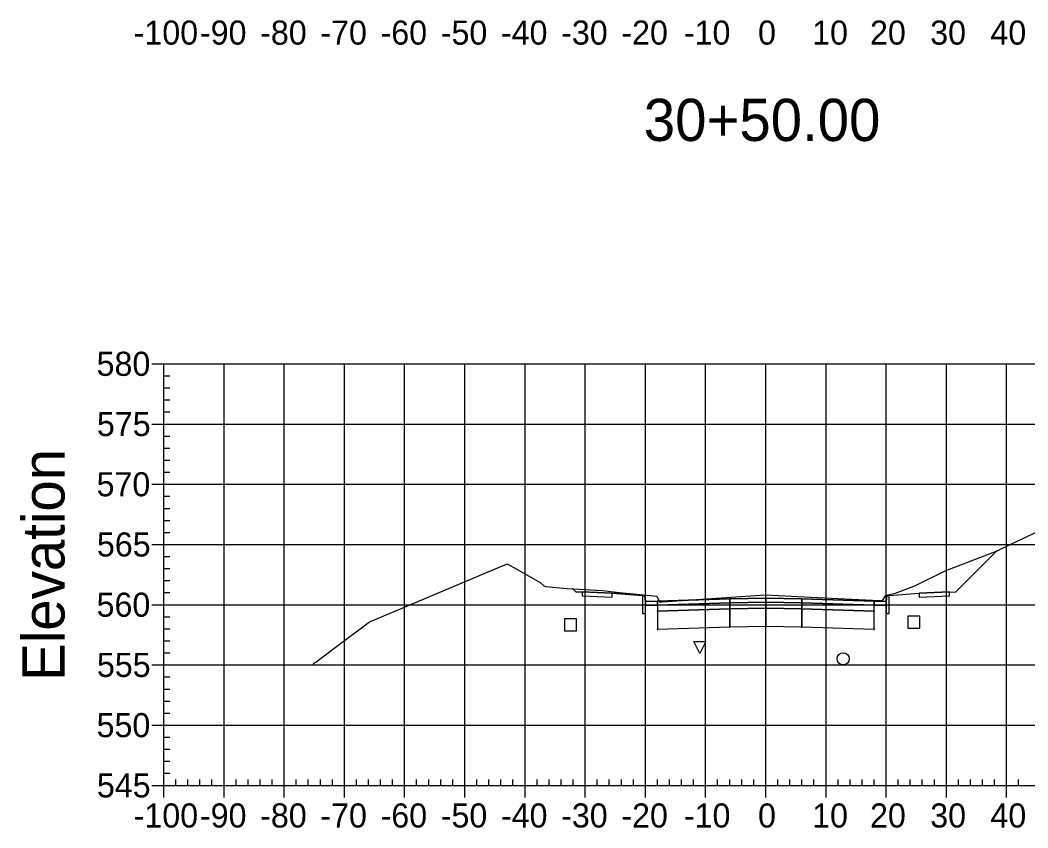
# Model space of a CAD drawing. Extents: x 704834 to 709892, y 372981 to 377533.
# Drawn here: x 708556 to 708723.4, y 376453.8 to 376587.9 of the extents above; entities that cross this region are included whole.
import ezdxf

# ---------------------------------------------------------------- set-up
doc = ezdxf.new("R2010")
doc.units = 0
for name, color, linetype in [('1', 7, 'Continuous'), ('10', 7, 'Continuous'), ('13', 7, 'Continuous'), ('14', 7, 'Continuous'), ('4', 7, 'Continuous'), ('57', 7, 'Continuous'), ('60', 7, 'Continuous'), ('Default_Xsect', 7, 'Continuous'), ('Existing', 7, 'Continuous')]:
    doc.layers.add(name, color=color, linetype=linetype)

msp = doc.modelspace()

# ---------------------------------------------------------------- linework, layer by layer
for points in [[(708711.41, 376492.91), (708718.24, 376499.73)], [(708648.41, 376492.91), (708647.87, 376493.46)], [(708649.41, 376492.95), (708648.41, 376492.91)], [(708659.41, 376492.35), (708654.41, 376492.75)], [(708700.41, 376492.35), (708705.41, 376492.75)], [(708710.41, 376492.95), (708711.41, 376492.91)]]:
    msp.add_lwpolyline(points)
for points in [[(708654.41, 376492.75), (708649.41, 376492.95), (708649.41, 376492.28), (708654.41, 376492.08)], [(708659.91, 376491.35), (708659.83, 376492.35), (708659.41, 376492.35), (708659.41, 376489.35), (708659.91, 376489.35)], [(708699.91, 376489.35), (708700.41, 376489.35), (708700.41, 376492.35), (708700, 376492.35), (708699.91, 376491.35)], [(708705.41, 376492.08), (708710.41, 376492.28), (708710.41, 376492.95), (708705.41, 376492.75)], [(708661.91, 376491.43), (708659.91, 376491.35), (708659.91, 376490.68), (708661.91, 376490.76)], [(708673.91, 376491.79), (708661.91, 376491.43), (708661.91, 376490.76), (708673.91, 376491.12)], [(708673.91, 376491.12), (708661.91, 376490.76), (708661.91, 376489.76), (708673.91, 376490.12)], [(708673.86, 376491.07), (708673.96, 376491.07), (708673.96, 376491.17), (708673.86, 376491.17)], [(708679.91, 376491.91), (708673.91, 376491.79), (708673.91, 376491.12), (708679.91, 376491.24)], [(708679.91, 376491.24), (708673.91, 376491.12), (708673.91, 376490.12), (708679.91, 376490.24)], [(708679.86, 376491.19), (708679.96, 376491.19), (708679.96, 376491.29), (708679.86, 376491.29)], [(708679.91, 376491.24), (708685.91, 376491.12), (708685.91, 376491.79), (708679.91, 376491.91)], [(708679.91, 376490.24), (708685.91, 376490.12), (708685.91, 376491.12), (708679.91, 376491.24)], [(708685.86, 376491.07), (708685.96, 376491.07), (708685.96, 376491.17), (708685.86, 376491.17)], [(708685.91, 376491.12), (708697.91, 376490.76), (708697.91, 376491.43), (708685.91, 376491.79)], [(708685.91, 376490.12), (708697.91, 376489.76), (708697.91, 376490.76), (708685.91, 376491.12)], [(708697.91, 376490.76), (708699.91, 376490.68), (708699.91, 376491.35), (708697.91, 376491.43)], [(708661.86, 376489.71), (708661.96, 376489.71), (708661.96, 376489.81), (708661.86, 376489.81)], [(708673.91, 376490.12), (708661.91, 376489.76), (708661.91, 376486.76), (708673.91, 376487.12)], [(708673.86, 376490.07), (708673.96, 376490.07), (708673.96, 376490.17), (708673.86, 376490.17)], [(708679.91, 376490.24), (708673.91, 376490.12), (708673.91, 376487.12), (708679.91, 376487.24)], [(708679.86, 376490.19), (708679.96, 376490.19), (708679.96, 376490.29), (708679.86, 376490.29)], [(708679.91, 376487.24), (708685.91, 376487.12), (708685.91, 376490.12), (708679.91, 376490.24)], [(708685.86, 376490.07), (708685.96, 376490.07), (708685.96, 376490.17), (708685.86, 376490.17)], [(708685.91, 376487.12), (708697.91, 376486.76), (708697.91, 376489.76), (708685.91, 376490.12)], [(708697.86, 376489.71), (708697.96, 376489.71), (708697.96, 376489.81), (708697.86, 376489.81)], [(708661.86, 376486.71), (708661.96, 376486.71), (708661.96, 376486.81), (708661.86, 376486.81)], [(708673.86, 376487.07), (708673.96, 376487.07), (708673.96, 376487.17), (708673.86, 376487.17)], [(708679.86, 376487.19), (708679.96, 376487.19), (708679.96, 376487.29), (708679.86, 376487.29)], [(708685.86, 376487.07), (708685.96, 376487.07), (708685.96, 376487.17), (708685.86, 376487.17)], [(708697.86, 376486.71), (708697.96, 376486.71), (708697.96, 376486.81), (708697.86, 376486.81)]]:
    msp.add_lwpolyline(points, close=True)
at = {"layer": '1'}
msp.add_lwpolyline([(708668.94, 376482.73), (708667.94, 376484.73), (708669.94, 376484.73)], close=True, dxfattribs=at)
at = {"layer": '10'}
msp.add_lwpolyline([(708646.45, 376486.48), (708648.45, 376486.48), (708648.45, 376488.48), (708646.45, 376488.48)], close=True, dxfattribs=at)
at = {"layer": '13'}
msp.add_circle((708692.76, 376481.83), 1, dxfattribs=at)
at = {"layer": '14'}
for points in [[(708718.24, 376499.73), (708718.24, 376499.78), (708718.24, 376499.73), (708718.19, 376499.73), (708718.24, 376499.73), (708718.24, 376499.68), (708718.24, 376499.73), (708718.29, 376499.73)], [(708647.87, 376493.46), (708647.87, 376493.51), (708647.87, 376493.46), (708647.82, 376493.46), (708647.87, 376493.46), (708647.87, 376493.41), (708647.87, 376493.46), (708647.92, 376493.46)], [(708661.91, 376491.43), (708661.91, 376491.48), (708661.91, 376491.43), (708661.86, 376491.43), (708661.91, 376491.43), (708661.91, 376491.38), (708661.91, 376491.43), (708661.96, 376491.43)], [(708679.91, 376491.91), (708679.91, 376491.96), (708679.91, 376491.91), (708679.86, 376491.91), (708679.91, 376491.91), (708679.91, 376491.86), (708679.91, 376491.91), (708679.96, 376491.91)], [(708697.91, 376491.43), (708697.91, 376491.48), (708697.91, 376491.43), (708697.86, 376491.43), (708697.91, 376491.43), (708697.91, 376491.38), (708697.91, 376491.43), (708697.96, 376491.43)]]:
    msp.add_lwpolyline(points, dxfattribs=at)
at = {"layer": '4'}
msp.add_lwpolyline([(708703.48, 376486.9), (708705.48, 376486.9), (708705.48, 376488.9), (708703.48, 376488.9)], close=True, dxfattribs=at)
at = {"layer": '57'}
for p, q in [((708577.91, 376530.82), (708579.91, 376530.82)), ((708579.91, 376530.82), (708779.91, 376530.82)), ((708579.91, 376460.82), (708579.91, 376530.82)), ((708579.91, 376460.82), (708579.91, 376530.82)), ((708589.91, 376460.82), (708589.91, 376530.82)), ((708599.91, 376460.82), (708599.91, 376530.82)), ((708609.91, 376460.82), (708609.91, 376530.82)), ((708619.91, 376460.82), (708619.91, 376530.82)), ((708629.91, 376460.82), (708629.91, 376530.82)), ((708639.91, 376460.82), (708639.91, 376530.82)), ((708649.91, 376460.82), (708649.91, 376530.82)), ((708659.91, 376460.82), (708659.91, 376530.82)), ((708669.91, 376460.82), (708669.91, 376530.82)), ((708679.91, 376460.82), (708679.91, 376530.82)), ((708689.91, 376460.82), (708689.91, 376530.82)), ((708699.91, 376460.82), (708699.91, 376530.82)), ((708709.91, 376460.82), (708709.91, 376530.82)), ((708719.91, 376460.82), (708719.91, 376530.82)), ((708579.91, 376528.82), (708580.91, 376528.82)), ((708579.91, 376526.82), (708580.91, 376526.82)), ((708579.91, 376524.82), (708580.91, 376524.82)), ((708579.91, 376522.82), (708580.91, 376522.82)), ((708577.91, 376520.82), (708579.91, 376520.82)), ((708579.91, 376520.82), (708779.91, 376520.82)), ((708579.91, 376518.82), (708580.91, 376518.82)), ((708579.91, 376516.82), (708580.91, 376516.82)), ((708579.91, 376514.82), (708580.91, 376514.82)), ((708579.91, 376512.82), (708580.91, 376512.82)), ((708577.91, 376510.82), (708579.91, 376510.82)), ((708579.91, 376510.82), (708779.91, 376510.82)), ((708579.91, 376508.82), (708580.91, 376508.82)), ((708579.91, 376506.82), (708580.91, 376506.82)), ((708579.91, 376504.82), (708580.91, 376504.82)), ((708579.91, 376502.82), (708580.91, 376502.82)), ((708577.91, 376500.82), (708579.91, 376500.82)), ((708579.91, 376500.82), (708779.91, 376500.82)), ((708579.91, 376498.82), (708580.91, 376498.82)), ((708579.91, 376496.82), (708580.91, 376496.82)), ((708579.91, 376494.82), (708580.91, 376494.82)), ((708579.91, 376492.82), (708580.91, 376492.82)), ((708577.91, 376490.82), (708579.91, 376490.82)), ((708579.91, 376490.82), (708779.91, 376490.82)), ((708579.91, 376488.82), (708580.91, 376488.82)), ((708579.91, 376486.82), (708580.91, 376486.82)), ((708579.91, 376484.82), (708580.91, 376484.82)), ((708579.91, 376482.82), (708580.91, 376482.82)), ((708577.91, 376480.82), (708579.91, 376480.82)), ((708579.91, 376480.82), (708779.91, 376480.82)), ((708579.91, 376478.82), (708580.91, 376478.82)), ((708579.91, 376476.82), (708580.91, 376476.82)), ((708579.91, 376474.82), (708580.91, 376474.82)), ((708579.91, 376472.82), (708580.91, 376472.82)), ((708577.91, 376470.82), (708579.91, 376470.82)), ((708579.91, 376470.82), (708779.91, 376470.82)), ((708579.91, 376468.82), (708580.91, 376468.82)), ((708579.91, 376466.82), (708580.91, 376466.82)), ((708579.91, 376464.82), (708580.91, 376464.82)), ((708579.91, 376462.82), (708580.91, 376462.82)), ((708577.91, 376460.82), (708579.91, 376460.82)), ((708579.91, 376460.82), (708779.91, 376460.82)), ((708579.91, 376460.82), (708779.91, 376460.82)), ((708579.91, 376458.82), (708579.91, 376460.82)), ((708581.91, 376460.82), (708581.91, 376461.82)), ((708583.91, 376460.82), (708583.91, 376461.82)), ((708585.91, 376460.82), (708585.91, 376461.82)), ((708587.91, 376460.82), (708587.91, 376461.82)), ((708589.91, 376458.82), (708589.91, 376460.82)), ((708591.91, 376460.82), (708591.91, 376461.82)), ((708593.91, 376460.82), (708593.91, 376461.82)), ((708595.91, 376460.82), (708595.91, 376461.82)), ((708597.91, 376460.82), (708597.91, 376461.82)), ((708599.91, 376458.82), (708599.91, 376460.82)), ((708601.91, 376460.82), (708601.91, 376461.82)), ((708603.91, 376460.82), (708603.91, 376461.82)), ((708605.91, 376460.82), (708605.91, 376461.82)), ((708607.91, 376460.82), (708607.91, 376461.82)), ((708609.91, 376458.82), (708609.91, 376460.82)), ((708611.91, 376460.82), (708611.91, 376461.82)), ((708613.91, 376460.82), (708613.91, 376461.82)), ((708615.91, 376460.82), (708615.91, 376461.82)), ((708617.91, 376460.82), (708617.91, 376461.82)), ((708619.91, 376458.82), (708619.91, 376460.82)), ((708621.91, 376460.82), (708621.91, 376461.82)), ((708623.91, 376460.82), (708623.91, 376461.82)), ((708625.91, 376460.82), (708625.91, 376461.82)), ((708627.91, 376460.82), (708627.91, 376461.82)), ((708629.91, 376458.82), (708629.91, 376460.82)), ((708631.91, 376460.82), (708631.91, 376461.82)), ((708633.91, 376460.82), (708633.91, 376461.82)), ((708635.91, 376460.82), (708635.91, 376461.82)), ((708637.91, 376460.82), (708637.91, 376461.82)), ((708639.91, 376458.82), (708639.91, 376460.82)), ((708641.91, 376460.82), (708641.91, 376461.82)), ((708643.91, 376460.82), (708643.91, 376461.82)), ((708645.91, 376460.82), (708645.91, 376461.82)), ((708647.91, 376460.82), (708647.91, 376461.82)), ((708649.91, 376458.82), (708649.91, 376460.82)), ((708651.91, 376460.82), (708651.91, 376461.82)), ((708653.91, 376460.82), (708653.91, 376461.82)), ((708655.91, 376460.82), (708655.91, 376461.82)), ((708657.91, 376460.82), (708657.91, 376461.82)), ((708659.91, 376458.82), (708659.91, 376460.82)), ((708661.91, 376460.82), (708661.91, 376461.82)), ((708663.91, 376460.82), (708663.91, 376461.82)), ((708665.91, 376460.82), (708665.91, 376461.82)), ((708667.91, 376460.82), (708667.91, 376461.82)), ((708669.91, 376458.82), (708669.91, 376460.82)), ((708671.91, 376460.82), (708671.91, 376461.82)), ((708673.91, 376460.82), (708673.91, 376461.82)), ((708675.91, 376460.82), (708675.91, 376461.82)), ((708677.91, 376460.82), (708677.91, 376461.82)), ((708679.91, 376458.82), (708679.91, 376460.82)), ((708681.91, 376460.82), (708681.91, 376461.82)), ((708683.91, 376460.82), (708683.91, 376461.82)), ((708685.91, 376460.82), (708685.91, 376461.82)), ((708687.91, 376460.82), (708687.91, 376461.82)), ((708689.91, 376458.82), (708689.91, 376460.82)), ((708691.91, 376460.82), (708691.91, 376461.82)), ((708693.91, 376460.82), (708693.91, 376461.82)), ((708695.91, 376460.82), (708695.91, 376461.82)), ((708697.91, 376460.82), (708697.91, 376461.82)), ((708699.91, 376458.82), (708699.91, 376460.82)), ((708701.91, 376460.82), (708701.91, 376461.82)), ((708703.91, 376460.82), (708703.91, 376461.82)), ((708705.91, 376460.82), (708705.91, 376461.82)), ((708707.91, 376460.82), (708707.91, 376461.82)), ((708709.91, 376458.82), (708709.91, 376460.82)), ((708711.91, 376460.82), (708711.91, 376461.82)), ((708713.91, 376460.82), (708713.91, 376461.82)), ((708715.91, 376460.82), (708715.91, 376461.82)), ((708717.91, 376460.82), (708717.91, 376461.82)), ((708719.91, 376458.82), (708719.91, 376460.82)), ((708721.91, 376460.82), (708721.91, 376461.82))]:
    msp.add_line(p, q, dxfattribs=at)
at = {"layer": 'Default_Xsect'}
msp.add_lwpolyline([(708647.87, 376493.46), (708648.41, 376492.91), (708649.41, 376492.95), (708654.41, 376492.75), (708659.41, 376492.35), (708659.83, 376492.35), (708659.91, 376491.35), (708661.91, 376491.43), (708673.91, 376491.79), (708679.91, 376491.91), (708685.91, 376491.79), (708697.91, 376491.43), (708699.91, 376491.35), (708700, 376492.35), (708700.41, 376492.35), (708705.41, 376492.75), (708710.41, 376492.95), (708711.41, 376492.91), (708718.24, 376499.73)], dxfattribs=at)
at = {"layer": 'Existing'}
msp.add_lwpolyline([(708604.79, 376480.97), (708604.84, 376481.09), (708605.17, 376481.26), (708608.38, 376483.73), (708614.1, 376487.96), (708615.01, 376488.37), (708636.93, 376497.6), (708638.46, 376496.78), (708642.43, 376494.5), (708643.06, 376493.95), (708643.39, 376493.86), (708646.83, 376493.52), (708652.79, 376493.19), (708655.63, 376492.82), (708661.82, 376492.24), (708662.26, 376491.31), (708662.28, 376491.29), (708662.72, 376491.31), (708679.88, 376492.45), (708688.47, 376492.04), (708697.63, 376491.59), (708699.32, 376491.49), (708699.82, 376492.28), (708699.85, 376492.34), (708700.48, 376492.51), (708701.45, 376492.75), (708704.79, 376494.01), (708709.71, 376496.43), (708718.35, 376499.78), (708720.71, 376500.91), (708727.07, 376503.93)], dxfattribs=at)

# ---------------------------------------------------------------- texts
at = {"layer": '1'}
msp.add_text('30+50.00', height=7, dxfattribs=at).set_placement((708659.64, 376567.82))
at = {"layer": '14'}
for p in [(708649.38, 376492.9), (708710.38, 376492.9), (708649.38, 376492.23), (708654.38, 376492.03), (708705.38, 376492.03), (708710.38, 376492.23)]:
    msp.add_text('+', height=0.1, dxfattribs=at).set_placement(p)
at = {"layer": '57'}
for s, p in [('-100', (708574.9, 376583.82)), ('-90', (708585.91, 376583.82)), ('-80', (708595.91, 376583.82)), ('-70', (708605.91, 376583.82)), ('-60', (708615.91, 376583.82)), ('-50', (708625.91, 376583.82)), ('-40', (708635.91, 376583.82)), ('-30', (708645.91, 376583.82)), ('-20', (708655.91, 376583.82)), ('-10', (708666.3, 376583.82)), ('0', (708678.62, 376583.82)), ('10', (708687.61, 376583.82)), ('20', (708697.22, 376583.82)), ('30', (708707.22, 376583.82)), ('40', (708717.22, 376583.82)), ('580', (708568.74, 376528.82)), ('575', (708568.79, 376518.82)), ('570', (708568.74, 376508.82)), ('565', (708568.79, 376498.82)), ('560', (708568.74, 376488.82)), ('555', (708568.79, 376478.82)), ('550', (708568.74, 376468.82)), ('545', (708568.79, 376458.82)), ('-100', (708574.9, 376453.82)), ('-90', (708585.91, 376453.82)), ('-80', (708595.91, 376453.82)), ('-70', (708605.91, 376453.82)), ('-60', (708615.91, 376453.82)), ('-50', (708625.91, 376453.82)), ('-40', (708635.91, 376453.82)), ('-30', (708645.91, 376453.82)), ('-20', (708655.91, 376453.82)), ('-10', (708666.3, 376453.82)), ('0', (708678.62, 376453.82)), ('10', (708687.61, 376453.82)), ('20', (708697.22, 376453.82)), ('30', (708707.22, 376453.82)), ('40', (708717.22, 376453.82))]:
    msp.add_text(s, height=4, dxfattribs=at).set_placement(p)
at = {"layer": '60'}
msp.add_text('Elevation', height=7, rotation=90, dxfattribs=at).set_placement((708563.41, 376478.18))

doc.saveas('drawing.dxf')
